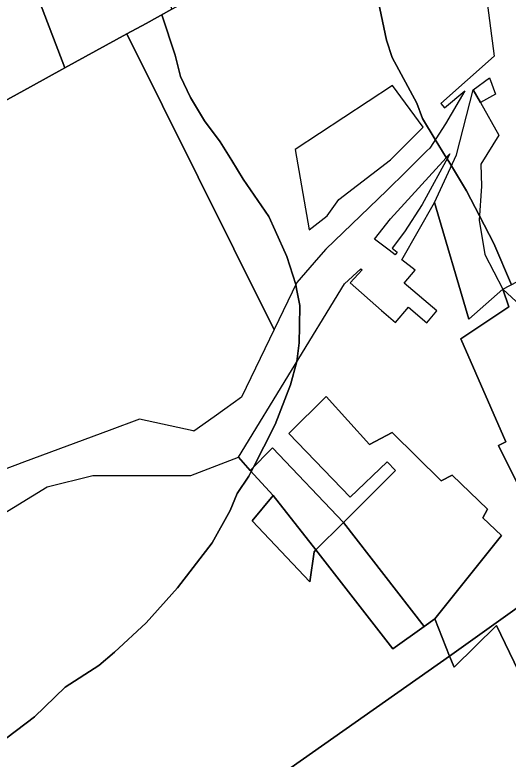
# Model space of a CAD drawing. Extents: x -477304 to -465429, y -1159113 to -1149210.
# Drawn here: x -472385.7 to -472206.3, y -1156686.1 to -1156415.2 of the extents above; entities that cross this region are included whole.
import ezdxf

# ---------------------------------------------------------------- set-up
doc = ezdxf.new("R2010")
doc.units = 0
for name, color, linetype in [('BPEJ_s', 7, 'Continuous'), ('orna_s', 7, 'Continuous'), ('trav_porost_s', 7, 'Continuous')]:
    doc.layers.add(name, color=color, linetype=linetype)

msp = doc.modelspace()

# ---------------------------------------------------------------- linework, layer by layer
at = {"layer": 'BPEJ_s'}
for points in [[(-472205.06, -1156513.45), (-472211.44, -1156498.43), (-472216.68, -1156488.41), (-472221.44, -1156479.29), (-472226.94, -1156470.2), (-472228.52, -1156467.58), (-472227.54, -1156465.77), (-472228.79, -1156467.14), (-472232.77, -1156460.56), (-472237.39, -1156452.92), (-472239.52, -1156447.39), (-472248.45, -1156430.8), (-472250.58, -1156424.42), (-472255.26, -1156401.88)], [(-472255.26, -1156401.88), (-472250.58, -1156424.42), (-472248.45, -1156430.8), (-472239.52, -1156447.39), (-472237.39, -1156452.92), (-472232.77, -1156460.56), (-472228.79, -1156467.14), (-472227.54, -1156465.77), (-472228.52, -1156467.58), (-472226.94, -1156470.2), (-472221.44, -1156479.29), (-472216.68, -1156488.41), (-472211.44, -1156498.43), (-472205.06, -1156513.45)], [(-472388.6, -1156678.36), (-472378.61, -1156670.7), (-472367.34, -1156659.86), (-472355.21, -1156651.99), (-472349.47, -1156647.1), (-472337.99, -1156636.46), (-472326.5, -1156623.7), (-472313.95, -1156607.33), (-472307.36, -1156595.63), (-472304.81, -1156589.46), (-472300.56, -1156583.08), (-472299.71, -1156581.43), (-472298.91, -1156579.87), (-472295.14, -1156572.49), (-472290.99, -1156564.36), (-472285.46, -1156549.9), (-472283.12, -1156541.4), (-472282.27, -1156534.59), (-472282.17, -1156528.55), (-472282.05, -1156520.98), (-472283.12, -1156515.52), (-472283.51, -1156513.5), (-472283.54, -1156513.32), (-472286.73, -1156503.11), (-472291, -1156493.76), (-472293.33, -1156488.65), (-472302.68, -1156475.04), (-472306.83, -1156468.23), (-472310.98, -1156461.43), (-472316.72, -1156453.77), (-472321.82, -1156445.26), (-472325.44, -1156437.61), (-472327.35, -1156429.95), (-472332.27, -1156415.21)], [(-472332.27, -1156415.21), (-472327.35, -1156429.95), (-472325.44, -1156437.61), (-472321.82, -1156445.26), (-472316.72, -1156453.77), (-472310.98, -1156461.43), (-472306.83, -1156468.23), (-472302.68, -1156475.04), (-472293.33, -1156488.65), (-472291, -1156493.76), (-472286.73, -1156503.11), (-472283.54, -1156513.32)], [(-472283.54, -1156513.32), (-472283.51, -1156513.5), (-472283.12, -1156515.52), (-472282.05, -1156520.98), (-472282.17, -1156528.55), (-472282.27, -1156534.59), (-472283.12, -1156541.4), (-472285.46, -1156549.9), (-472290.99, -1156564.36), (-472295.14, -1156572.49), (-472298.91, -1156579.87), (-472299.71, -1156581.43), (-472300.56, -1156583.08), (-472304.81, -1156589.46), (-472307.36, -1156595.63), (-472313.95, -1156607.33), (-472326.5, -1156623.7), (-472337.99, -1156636.46), (-472349.47, -1156647.1), (-472355.21, -1156651.99), (-472367.34, -1156659.86), (-472378.61, -1156670.7), (-472388.6, -1156678.36)]]:
    msp.add_lwpolyline(points, dxfattribs=at)
at = {"layer": 'orna_s'}
msp.add_lwpolyline([(-472291.97, -1156572.76), (-472266.19, -1156600), (-472276.21, -1156609.97), (-472291.78, -1156590.2), (-472300.06, -1156581.04)], close=True, dxfattribs=at)
at = {"layer": 'trav_porost_s'}
for points in [[(-472328.61, -1156413.2), (-472337.96, -1156418.34), (-472344.91, -1156422.16), (-472367.51, -1156434.56), (-472389.31, -1156377.26), (-472352.01, -1156355.41)], [(-472293.07, -1156526.4), (-472344.91, -1156422.16), (-472337.96, -1156418.34), (-472328.61, -1156413.2), (-472296.41, -1156395.52), (-472255.99, -1156373.32), (-472249.63, -1156369.58), (-472228.46, -1156357.14), (-472224.58, -1156373.7), (-472215.11, -1156401.45), (-472211.38, -1156430.27), (-472230.73, -1156447.46), (-472229.38, -1156449.05), (-472222.02, -1156442.93), (-472229.12, -1156454.86), (-472234.81, -1156463.74), (-472235.83, -1156464.75), (-472243.23, -1156472.08), (-472250.38, -1156479.17), (-472263.12, -1156491.46), (-472272.63, -1156500.49), (-472275.29, -1156503.58), (-472283.11, -1156512.67), (-472291.38, -1156529.79)], [(-472367.51, -1156434.56), (-472380, -1156441.42), (-472421.57, -1156464.24), (-472461.88, -1156486.38), (-472474.53, -1156493.02), (-472477.32, -1156494.49), (-472496.36, -1156504.48), (-472522.05, -1156420.47), (-472501.07, -1156407.1), (-472495.6, -1156416.72), (-472389.31, -1156377.26)], [(-472293.07, -1156526.4), (-472291.38, -1156529.79), (-472303.23, -1156554.32), (-472309.34, -1156558.68), (-472313.25, -1156561.47), (-472320.55, -1156566.67), (-472320.83, -1156566.61), (-472340.42, -1156562.34), (-472351.41, -1156566.44), (-472382.15, -1156577.93), (-472394.76, -1156582.64), (-472397.11, -1156583.52), (-472400.56, -1156584.81), (-472400.87, -1156584.16), (-472407.68, -1156570.97), (-472429.31, -1156548.46), (-472458.36, -1156546.45), (-472474.53, -1156493.02), (-472461.88, -1156486.38), (-472421.57, -1156464.24), (-472380, -1156441.42), (-472367.51, -1156434.56), (-472344.91, -1156422.16)], [(-472219.04, -1156442.5), (-472213.09, -1156438.13), (-472210.91, -1156444.09), (-472216.32, -1156447.1)], [(-472237.24, -1156456.15), (-472248.4, -1156440.99), (-472283.71, -1156464.17), (-472278.62, -1156493.5), (-472272.1, -1156488.38), (-472267.82, -1156482.39), (-472249.11, -1156468.03)], [(-472216.77, -1156489.91), (-472214.82, -1156502.41), (-472208.18, -1156515.1), (-472220.57, -1156525.95), (-472233.11, -1156483.49), (-472225.09, -1156466.21), (-472219.04, -1156442.5), (-472216.32, -1156447.1), (-472209.69, -1156459.01), (-472216.26, -1156469.61), (-472216.02, -1156477.54)], [(-472246.59, -1156501.57), (-472247.38, -1156502.55), (-472249.54, -1156500.9), (-472254.93, -1156496.84), (-472249.04, -1156489.45), (-472227.54, -1156465.77), (-472237.61, -1156484.28), (-472243.98, -1156494.24), (-472248.43, -1156500.15)], [(-472193.75, -1156541.22), (-472201.74, -1156521), (-472208.18, -1156515.1), (-472197.27, -1156509.34), (-472190.4, -1156517.36), (-472182.81, -1156522.14), (-472161.36, -1156581.78), (-472167.19, -1156593.2), (-472175.35, -1156580.45), (-472183.84, -1156564.5)], [(-472201.74, -1156521), (-472193.75, -1156541.22), (-472183.84, -1156564.5), (-472175.35, -1156580.45), (-472167.19, -1156593.2), (-472161.99, -1156601.69), (-472163.69, -1156602.91), (-472171.07, -1156600.09), (-472189.64, -1156612.31), (-472209.8, -1156572), (-472207.1, -1156570.57), (-472223.44, -1156533.11), (-472206.07, -1156521.49), (-472208.18, -1156515.1)], [(-472232.94, -1156635.01), (-472236.8, -1156637.77), (-472266.19, -1156600), (-472247.21, -1156581.09), (-472250.23, -1156577.95), (-472263.79, -1156590.78), (-472286.03, -1156567.58), (-472272.49, -1156554.1), (-472256.74, -1156571.62), (-472248.45, -1156567.26), (-472230.65, -1156584.86), (-472226.62, -1156582.7), (-472213.77, -1156595.16), (-472215.47, -1156598.32), (-472208.68, -1156604.74)], [(-472278.42, -1156621.61), (-472299.39, -1156599.34), (-472291.78, -1156590.2), (-472276.21, -1156609.97), (-472276.82, -1156610.59)], [(-472276.21, -1156609.97), (-472266.19, -1156600), (-472236.8, -1156637.77), (-472248.28, -1156645.99)]]:
    msp.add_lwpolyline(points, close=True, dxfattribs=at)
for points in [[(-472169.39, -1156607), (-472227.65, -1156648.59), (-472232.94, -1156635.01), (-472208.68, -1156604.74), (-472215.47, -1156598.32), (-472213.77, -1156595.16), (-472226.62, -1156582.7), (-472230.65, -1156584.86), (-472248.45, -1156567.26), (-472256.74, -1156571.62), (-472272.49, -1156554.1), (-472286.03, -1156567.58), (-472263.79, -1156590.78), (-472250.23, -1156577.95), (-472247.21, -1156581.09), (-472266.19, -1156600), (-472291.97, -1156572.76), (-472300.06, -1156581.04), (-472304.37, -1156576.18), (-472265.85, -1156513.15), (-472259.91, -1156507.65), (-472259.37, -1156508.06), (-472263.8, -1156512.81), (-472252.37, -1156522.83), (-472247.25, -1156527.15), (-472242.55, -1156521.58), (-472235.82, -1156527.25), (-472232.21, -1156522.97), (-472244.13, -1156512.91), (-472240.07, -1156508.1), (-472244.92, -1156504.42), (-472233.11, -1156483.49), (-472220.57, -1156525.95), (-472208.18, -1156515.1), (-472206.07, -1156521.49), (-472223.44, -1156533.11), (-472207.1, -1156570.57), (-472209.8, -1156572), (-472189.64, -1156612.31)], [(-472391.67, -1156597.79), (-472373.99, -1156587.03), (-472357.34, -1156582.81), (-472321.7, -1156582.9), (-472304.37, -1156576.18), (-472300.06, -1156581.04), (-472291.78, -1156590.2), (-472299.39, -1156599.34), (-472278.42, -1156621.61), (-472276.82, -1156610.59), (-472276.21, -1156609.97), (-472248.28, -1156645.99), (-472236.8, -1156637.77), (-472232.94, -1156635.01), (-472227.65, -1156648.59), (-472366.12, -1156746.03), (-472395.47, -1156767.24)], [(-472195.77, -1156692.25), (-472188.25, -1156683.82), (-472210.46, -1156637.46), (-472225.93, -1156652.63), (-472227.65, -1156648.59), (-472169.39, -1156607), (-472152.3, -1156640.36), (-472140.93, -1156635.14), (-472128.91, -1156645.3), (-472129.38, -1156650.62), (-472160.09, -1156645.83), (-472169.64, -1156650.65), (-472175.94, -1156660.19), (-472170.88, -1156669.97), (-472158.07, -1156670.37), (-472149.75, -1156666.29), (-472152.47, -1156660.75), (-472157.6, -1156650.78), (-472137.46, -1156654.61), (-472143.33, -1156666.34), (-472145.29, -1156670.53), (-472144.69, -1156687.4)], [(-472366.12, -1156746.03), (-472227.65, -1156648.59), (-472225.93, -1156652.63), (-472210.46, -1156637.46), (-472188.25, -1156683.82), (-472195.77, -1156692.25)]]:
    msp.add_lwpolyline(points, dxfattribs=at)

doc.saveas('drawing.dxf')
